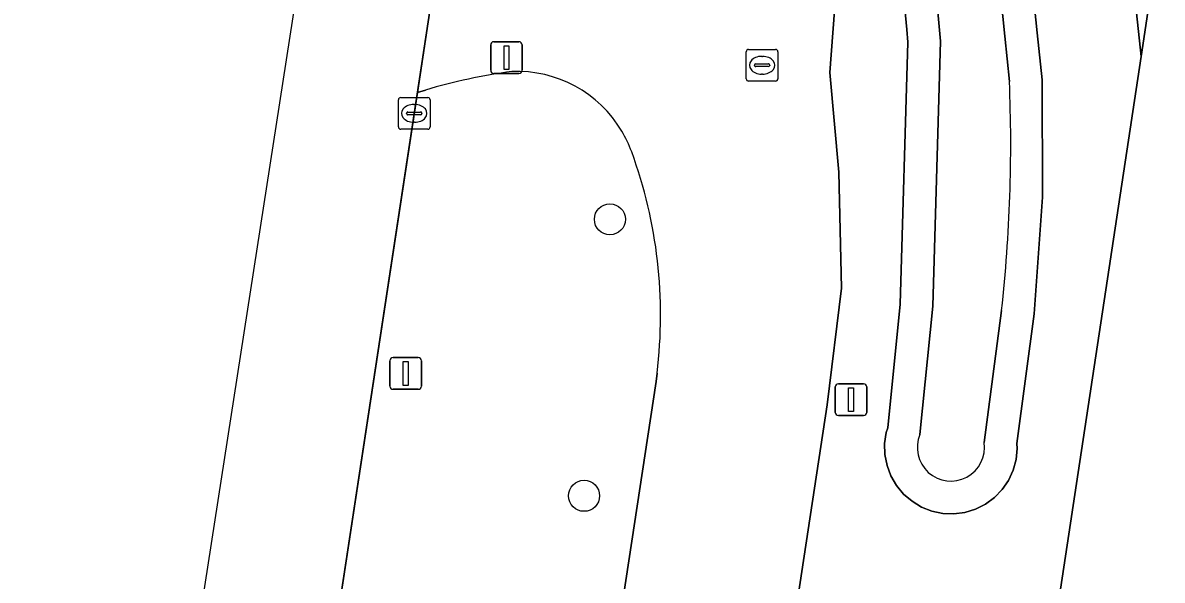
# Model space of a CAD drawing. Extents: x 161483 to 162250, y 379484 to 380833.
# Drawn here: x 161548.67 to 161584.6, y 379918.45 to 379936.01 of the extents above; entities that cross this region are included whole.
import ezdxf

# ---------------------------------------------------------------- set-up
doc = ezdxf.new("R2010")
doc.units = 0
for name, color, linetype in [('IMGEO_Berm_groen', 7, 'Continuous'), ('IMGEO_Boom', 7, 'Continuous'), ('IMGEO_Gemengd_bos', 7, 'Continuous'), ('IMGEO_Groenvoorziening', 7, 'Continuous'), ('IMGEO_Kolk', 7, 'Continuous'), ('IMGEO_Lichtmast', 7, 'Continuous'), ('IMGEO_Oever', 7, 'Continuous'), ('IMGEO_Rijbaan_lokaal_open', 7, 'Continuous'), ('IMGEO_Rijbaan_regionaal_gesloten', 7, 'Continuous'), ('IMGEO_Rioolput', 7, 'Continuous'), ('IMGEO_Verkeersbordpaal', 7, 'Continuous'), ('IMGEO_Waterloop', 7, 'Continuous')]:
    doc.layers.add(name, color=color, linetype=linetype)

msp = doc.modelspace()

# ---------------------------------------------------------------- linework, layer by layer
at = {"layer": 'IMGEO_Berm_groen'}
for points in [[(161561.372, 379933.896), (161561.114, 379933.819), (161557.693, 379911.327), (161565.21, 379910.272), (161566.417, 379910.103), (161568.639, 379924.714)], [(161568.639, 379924.714), (161568.671, 379924.979)]]:
    msp.add_lwpolyline(points, dxfattribs=at)
for centre, radius, start, end in [((161566.464, 379916.825), 17.815, 97.6416, 106.6083), ((161564.248, 379930.628), 3.856, 30.7957, 92.2779), ((161564.224, 379930.614), 3.884, 20.1377, 30.789), ((161553.799, 379926.804), 14.983, 353.0021, 20.0894)]:
    msp.add_arc(centre, radius, start, end, dxfattribs=at)
at = {"layer": 'IMGEO_Boom'}
for centre in [(161567.185, 379929.822), (161566.37, 379921.109)]:
    msp.add_circle(centre, 0.489, dxfattribs=at)
at = {"layer": 'IMGEO_Gemengd_bos'}
for points in [[(161700.345, 380174.454), (161695.053, 380163.494), (161691.562, 380157.011), (161687.735, 380149.288), (161685.852, 380145.07), (161680.618, 380132.459), (161676.367, 380123.259), (161674.411, 380117.455), (161672.458, 380109.598), (161671.509, 380106.653), (161666.544, 380110.836), (161664.397, 380112.355), (161658.965, 380115.803), (161655.467, 380118.31), (161645.369, 380123.884), (161614.603, 380139.022), (161603.924, 380067.955), (161583.938, 379934.952), (161568.827, 379835.279)], [(161603.293, 380126.36), (161594.535, 380069.37), (161583.874, 380000), (161577.352, 379957.561), (161579.499, 379955.243), (161580.63, 379952.954), (161582.142, 379948.005), (161583.115, 379942.623), (161583.938, 379934.952), (161603.924, 380067.955), (161614.603, 380139.022), (161608.325, 380142.111), (161608.972, 380143.436), (161603.123, 380146.295), (161602.941, 380145.09)]]:
    msp.add_lwpolyline(points, dxfattribs=at)
at = {"layer": 'IMGEO_Groenvoorziening'}
for points in [[(161583.938, 379934.952), (161583.115, 379942.623), (161582.142, 379948.005), (161580.63, 379952.954), (161579.499, 379955.243), (161577.352, 379957.561), (161574.419, 379938.475), (161574.263, 379936.392), (161574.118, 379934.45), (161574.401, 379931.306), (161574.489, 379927.649), (161574.039, 379923.973), (161560.773, 379836.759), (161558.436, 379821.396), (161558.059, 379819.043), (161557.417, 379814.852), (161556.702, 379809.458), (161556.07, 379805.38), (161554.769, 379796.716), (161550.698, 379765.372), (161550.328, 379761.55)], [(161580.359, 379938.667), (161580.662, 379935.696), (161580.812, 379934.217), (161580.827, 379930.518), (161580.561, 379926.848), (161580.019, 379922.761), (161580.03, 379922.6), (161579.995, 379922.252), (161579.903, 379921.914), (161579.755, 379921.596), (161579.556, 379921.307), (161579.312, 379921.055), (161579.03, 379920.848), (161578.716, 379920.691), (161578.381, 379920.588), (161578.034, 379920.543), (161577.684, 379920.556), (161577.34, 379920.628), (161577.014, 379920.756), (161576.714, 379920.936), (161576.447, 379921.164), (161576.223, 379921.433), (161576.047, 379921.736), (161575.924, 379922.065), (161575.857, 379922.409), (161575.849, 379922.759), (161575.899, 379923.106), (161575.946, 379923.254), (161576.343, 379927.15), (161576.585, 379935.4), (161576.547, 379935.803), (161576.409, 379937.258)], [(161555.001, 379756.866), (161557.114, 379758.02), (161568.827, 379835.279), (161583.938, 379934.952)]]:
    msp.add_lwpolyline(points, dxfattribs=at)
at = {"layer": 'IMGEO_Kolk'}
for p, q in [((161560.513, 379932.735), (161560.513, 379933.587)), ((161560.588, 379933.661), (161561.44, 379933.661)), ((161561.001, 379933.441), (161561.026, 379933.441)), ((161561.514, 379933.587), (161561.514, 379932.735)), ((161560.772, 379933.155), (161560.772, 379933.167)), ((161561.21, 379933.118), (161560.812, 379933.118)), ((161560.815, 379933.204), (161561.213, 379933.204)), ((161561.256, 379933.167), (161561.256, 379933.155)), ((161561.024, 379932.881), (161560.999, 379932.881)), ((161561.44, 379932.661), (161560.588, 379932.661))]:
    msp.add_line(p, q, dxfattribs=at)
for points in [[(161560.513, 379932.735), (161560.513, 379933.587)], [(161560.588, 379933.661), (161561.44, 379933.661)], [(161561.514, 379933.587), (161561.514, 379932.735)], [(161561.44, 379932.661), (161560.588, 379932.661)]]:
    msp.add_lwpolyline(points, dxfattribs=at)
for centre, radius, start, end in [((161560.59, 379933.585), 0.0765, 91.552, 178.448), ((161560.59, 379933.585), 0.0765, 91.552, 178.448), ((161561.438, 379933.585), 0.0765, 1.552, 88.448), ((161561.438, 379933.585), 0.0765, 1.552, 88.448), ((161560.812, 379933.164), 0.0403, 85.8775, 175.7526), ((161560.809, 379933.154), 0.0366, 178.938, 274.7102), ((161561.213, 379933.161), 0.043, 264.8664, 352.4533), ((161561.217, 379933.166), 0.0386, 1.7309, 96.639), ((161560.59, 379932.737), 0.0765, 181.552, 268.448), ((161560.59, 379932.737), 0.0765, 181.552, 268.448), ((161561.438, 379932.737), 0.0765, 271.552, 358.448), ((161561.438, 379932.737), 0.0765, 271.552, 358.448)]:
    msp.add_arc(centre, radius, start, end, dxfattribs=at)
for centre, major_axis, ratio, start_param, end_param in [((161561, 379933.161), (-0.387, 0.002), 0.722429, 4.712389, 7.853982), ((161561.025, 379933.161), (-0.39, 0.002), 0.717154, 1.570796, 4.712389)]:
    msp.add_ellipse(centre, major_axis=major_axis, ratio=ratio, start_param=start_param, end_param=end_param, dxfattribs=at)
at = {"layer": 'IMGEO_Lichtmast'}
for p, q in [((161560.248, 379924.565), (161560.248, 379925.365)), ((161560.248, 379925.365), (161560.248, 379924.565)), ((161560.348, 379925.465), (161561.138, 379925.465)), ((161561.138, 379925.465), (161560.348, 379925.465)), ((161561.238, 379925.365), (161561.238, 379924.565)), ((161561.238, 379924.565), (161561.238, 379925.365)), ((161561.138, 379924.465), (161560.348, 379924.465)), ((161560.348, 379924.465), (161561.138, 379924.465)), ((161574.293, 379923.739), (161574.293, 379924.539)), ((161574.293, 379924.539), (161574.293, 379923.739)), ((161574.393, 379924.639), (161575.183, 379924.639)), ((161575.183, 379924.639), (161574.393, 379924.639)), ((161575.283, 379924.539), (161575.283, 379923.739)), ((161575.283, 379923.739), (161575.283, 379924.539)), ((161575.183, 379923.639), (161574.393, 379923.639)), ((161574.393, 379923.639), (161575.183, 379923.639))]:
    msp.add_line(p, q, dxfattribs=at)
for points in [[(161560.668, 379925.34), (161560.818, 379925.34), (161560.818, 379924.59), (161560.668, 379924.59), (161560.668, 379925.34)], [(161574.713, 379924.514), (161574.863, 379924.514), (161574.863, 379923.764), (161574.713, 379923.764), (161574.713, 379924.514)]]:
    msp.add_lwpolyline(points, dxfattribs=at)
for centre, start, end in [((161560.348, 379925.365), 90, 180), ((161560.348, 379925.365), 90, 180), ((161561.138, 379925.365), 0, 90), ((161561.138, 379925.365), 360, 90), ((161560.348, 379924.565), 180, 270), ((161560.348, 379924.565), 180, 270), ((161561.138, 379924.565), 270, 0), ((161561.138, 379924.565), 270, 0), ((161574.393, 379924.539), 90, 180), ((161574.393, 379924.539), 90, 180), ((161575.183, 379924.539), 0, 90), ((161575.183, 379924.539), 360, 90), ((161574.393, 379923.739), 180, 270), ((161574.393, 379923.739), 180, 270), ((161575.183, 379923.739), 270, 0), ((161575.183, 379923.739), 270, 0)]:
    msp.add_arc(centre, 0.1, start, end, dxfattribs=at)
at = {"layer": 'IMGEO_Oever'}
for points in [[(161577.615, 379935.433), (161577.571, 379935.9), (161577.428, 379937.415), (161576.153, 379943.341), (161578.491, 379943.554), (161579.041, 379942.281)], [(161576.409, 379937.258), (161576.547, 379935.803), (161576.585, 379935.4), (161576.343, 379927.15), (161575.946, 379923.254), (161575.899, 379923.106), (161575.849, 379922.759), (161575.857, 379922.409), (161575.924, 379922.065), (161576.047, 379921.736), (161576.223, 379921.433), (161576.447, 379921.164), (161576.714, 379920.936), (161577.014, 379920.756), (161577.34, 379920.628), (161577.684, 379920.556), (161578.034, 379920.543), (161578.381, 379920.588), (161578.716, 379920.691), (161579.03, 379920.848), (161579.312, 379921.055), (161579.556, 379921.307), (161579.755, 379921.596), (161579.903, 379921.914), (161579.995, 379922.252), (161580.03, 379922.6), (161580.019, 379922.761), (161580.561, 379926.848), (161580.827, 379930.518), (161580.812, 379934.217), (161580.662, 379935.696), (161580.359, 379938.667)], [(161579.342, 379938.495), (161579.638, 379935.592), (161579.783, 379934.163)], [(161576.959, 379923.042), (161577.37, 379927.083), (161577.615, 379935.433)], [(161579.537, 379926.953), (161578.986, 379922.794)]]:
    msp.add_lwpolyline(points, dxfattribs=at)
for centre, radius, start, end in [((161532.645, 379932.162), 47.18, 353.6611, 2.4306), ((161577.938, 379922.634), 1.06, 157.3522, 8.697)]:
    msp.add_arc(centre, radius, start, end, dxfattribs=at)
at = {"layer": 'IMGEO_Rijbaan_lokaal_open'}
for points in [[(161563.672, 379950.77), (161561.452, 379936.044), (161561.114, 379933.819), (161561.372, 379933.896)], [(161556.07, 379805.38), (161556.702, 379809.458), (161557.417, 379814.852), (161558.059, 379819.043), (161558.436, 379821.396), (161560.773, 379836.759), (161574.039, 379923.973), (161574.489, 379927.649), (161574.401, 379931.306), (161574.118, 379934.45), (161574.263, 379936.392), (161572.224, 379936.711), (161572.318, 379937.335), (161568.763, 379939.451)], [(161568.671, 379924.979), (161568.639, 379924.714), (161566.417, 379910.103), (161555.385, 379837.579), (161553.583, 379825.732), (161553.133, 379822.774), (161553.051, 379822.237), (161552.675, 379819.887), (161552.153, 379816.611), (161551.307, 379810.234), (161550.682, 379806.202), (161549.371, 379797.472), (161545.282, 379765.986), (161545.088, 379763.981), (161543.296, 379741.063), (161542.783, 379730.226), (161542.267, 379719.338), (161541.042, 379686.197), (161541.253, 379674.778), (161537.741, 379653.474)]]:
    msp.add_lwpolyline(points, dxfattribs=at)
for centre, radius, start, end in [((161566.464, 379916.825), 17.815, 97.6416, 106.6083), ((161564.248, 379930.628), 3.856, 30.7957, 92.2779), ((161564.224, 379930.614), 3.884, 20.1377, 30.789), ((161553.799, 379926.804), 14.983, 353.0021, 20.0894)]:
    msp.add_arc(centre, radius, start, end, dxfattribs=at)
at = {"layer": 'IMGEO_Rijbaan_regionaal_gesloten'}
for points in [[(161637.543, 380449.191), (161634.415, 380428.72), (161633.798, 380424.683), (161622.126, 380350.531), (161608.302, 380261.697), (161590.693, 380150.921), (161580.241, 380085.167), (161544.184, 379852.271), (161534.038, 379811.023), (161532.835, 379804.993), (161502.416, 379652.496), (161501.181, 379627.196), (161487.608, 379545.266), (161483.049, 379509.288), (161486.219, 379508.493)], [(161637.543, 380449.191), (161634.415, 380428.72), (161633.798, 380424.683), (161622.126, 380350.531), (161608.302, 380261.697), (161590.693, 380150.921), (161580.241, 380085.167), (161544.184, 379852.271), (161534.038, 379811.023), (161532.835, 379804.993), (161502.568, 379653.26), (161515.328, 379654.714), (161525.553, 379711.44)], [(161557.693, 379911.327), (161561.452, 379936.044), (161563.672, 379950.77), (161563.73, 379951.16), (161563.762, 379951.37), (161564.733, 379957.682), (161571.244, 380000), (161582.203, 380071.227), (161587.4, 380105.007), (161597.03, 380166.719), (161597.942, 380172.561)], [(161557.693, 379911.327), (161561.114, 379933.819), (161561.452, 379936.044), (161563.672, 379950.77), (161563.73, 379951.16), (161563.762, 379951.37), (161564.733, 379957.682), (161571.244, 380000), (161582.203, 380071.227), (161587.4, 380105.007), (161597.03, 380166.719), (161597.942, 380172.561)]]:
    msp.add_lwpolyline(points, dxfattribs=at)
at = {"layer": 'IMGEO_Rioolput'}
for p, q in [((161571.483, 379934.252), (161571.483, 379935.104)), ((161571.558, 379935.178), (161572.41, 379935.178)), ((161571.971, 379934.958), (161571.996, 379934.958)), ((161572.484, 379935.104), (161572.484, 379934.252)), ((161571.742, 379934.672), (161571.742, 379934.684)), ((161572.18, 379934.635), (161571.782, 379934.635)), ((161571.785, 379934.721), (161572.183, 379934.721)), ((161572.226, 379934.684), (161572.226, 379934.672)), ((161572.41, 379934.178), (161571.558, 379934.178)), ((161571.994, 379934.398), (161571.969, 379934.398))]:
    msp.add_line(p, q, dxfattribs=at)
for points in [[(161571.483, 379934.252), (161571.483, 379935.104)], [(161571.558, 379935.178), (161572.41, 379935.178)], [(161572.484, 379935.104), (161572.484, 379934.252)], [(161572.41, 379934.178), (161571.558, 379934.178)]]:
    msp.add_lwpolyline(points, dxfattribs=at)
for centre, radius, start, end in [((161571.56, 379935.102), 0.0765, 91.552, 178.448), ((161571.56, 379935.102), 0.0765, 91.552, 178.448), ((161572.408, 379935.102), 0.0765, 1.552, 88.448), ((161572.408, 379935.102), 0.0765, 1.552, 88.448), ((161571.782, 379934.681), 0.0403, 85.8775, 175.7526), ((161571.779, 379934.671), 0.0366, 178.938, 274.7102), ((161572.183, 379934.678), 0.043, 264.8664, 352.4533), ((161572.187, 379934.683), 0.0386, 1.7309, 96.639), ((161571.56, 379934.254), 0.0765, 181.552, 268.448), ((161571.56, 379934.254), 0.0765, 181.552, 268.448), ((161572.408, 379934.254), 0.0765, 271.552, 358.448), ((161572.408, 379934.254), 0.0765, 271.552, 358.448)]:
    msp.add_arc(centre, radius, start, end, dxfattribs=at)
for centre, major_axis, ratio, start_param, end_param in [((161571.97, 379934.678), (-0.387, 0.002), 0.722429, 4.712389, 7.853982), ((161571.995, 379934.678), (-0.39, 0.002), 0.717154, 1.570796, 4.712389)]:
    msp.add_ellipse(centre, major_axis=major_axis, ratio=ratio, start_param=start_param, end_param=end_param, dxfattribs=at)
at = {"layer": 'IMGEO_Verkeersbordpaal'}
for p, q in [((161563.424, 379934.518), (161563.424, 379935.318)), ((161563.424, 379935.318), (161563.424, 379934.518)), ((161563.524, 379935.418), (161564.314, 379935.418)), ((161564.314, 379935.418), (161563.524, 379935.418)), ((161564.414, 379935.318), (161564.414, 379934.518)), ((161564.414, 379934.518), (161564.414, 379935.318)), ((161564.314, 379934.418), (161563.524, 379934.418)), ((161563.524, 379934.418), (161564.314, 379934.418))]:
    msp.add_line(p, q, dxfattribs=at)
msp.add_lwpolyline([(161563.844, 379935.293), (161563.994, 379935.293), (161563.994, 379934.543), (161563.844, 379934.543), (161563.844, 379935.293)], dxfattribs=at)
for centre, start, end in [((161563.524, 379935.318), 90, 180), ((161563.524, 379935.318), 90, 180), ((161564.314, 379935.318), 0, 90), ((161564.314, 379935.318), 360, 90), ((161563.524, 379934.518), 180, 270), ((161563.524, 379934.518), 180, 270), ((161564.314, 379934.518), 270, 0), ((161564.314, 379934.518), 270, 0)]:
    msp.add_arc(centre, 0.1, start, end, dxfattribs=at)
at = {"layer": 'IMGEO_Waterloop'}
for points in [[(161579.041, 379942.281), (161578.491, 379943.554), (161576.153, 379943.341), (161577.428, 379937.415), (161577.571, 379935.9), (161577.615, 379935.433), (161577.37, 379927.083), (161576.959, 379923.042)], [(161579.783, 379934.163), (161579.638, 379935.592), (161579.342, 379938.495)], [(161578.986, 379922.794), (161579.537, 379926.953)]]:
    msp.add_lwpolyline(points, dxfattribs=at)
for centre, radius, start, end in [((161532.645, 379932.162), 47.18, 353.6611, 2.4306), ((161577.938, 379922.634), 1.06, 157.3522, 8.697)]:
    msp.add_arc(centre, radius, start, end, dxfattribs=at)

doc.saveas('drawing.dxf')
